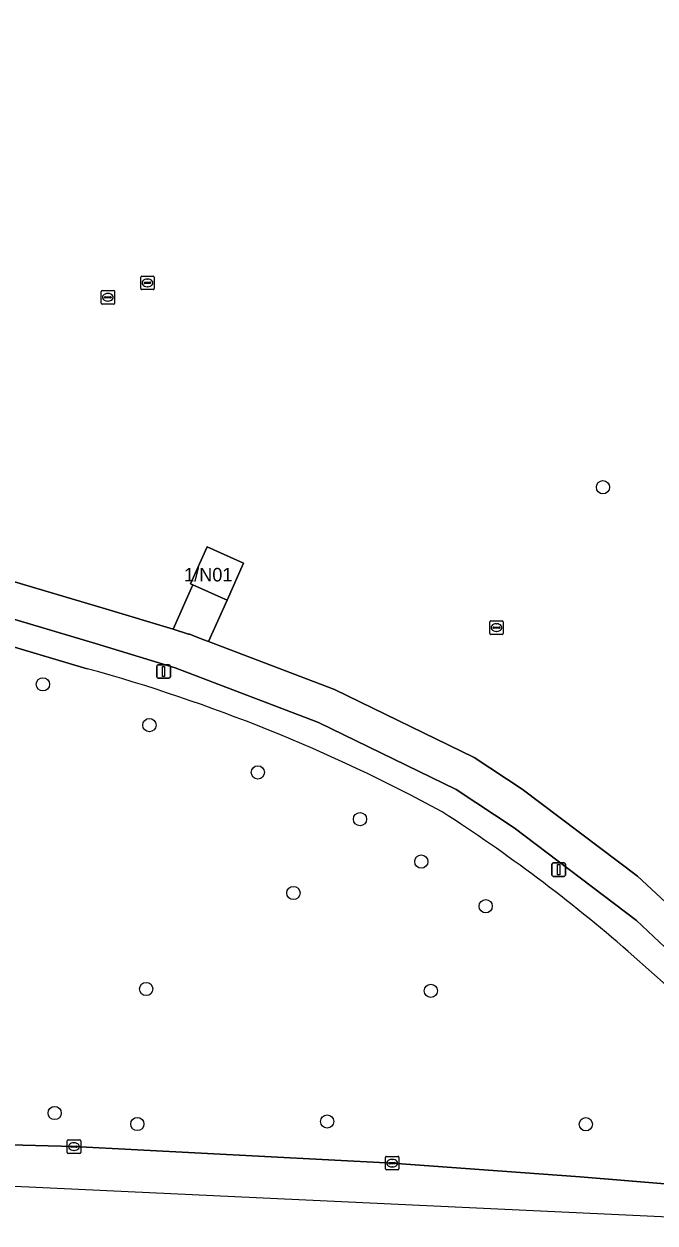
# Model space of a CAD drawing. Extents: x 162722 to 165104, y 384719 to 386284.
# Drawn here: x 162938.6 to 162985.2, y 385412.3 to 385500.8 of the extents above; entities that cross this region are included whole.
import ezdxf

# ---------------------------------------------------------------- set-up
doc = ezdxf.new("R2010")
doc.units = 0
for name, color, linetype in [('IMGEO_Boom', 7, 'Continuous'), ('IMGEO_Fietspad_gesloten', 7, 'Continuous'), ('IMGEO_Groenvoorziening', 7, 'Continuous'), ('IMGEO_Kolk', 7, 'Continuous'), ('IMGEO_Lichtmast', 7, 'Continuous'), ('IMGEO_Pand', 7, 'Continuous'), ('IMGEO_Pand_nummerreeks', 7, 'Continuous'), ('IMGEO_Rijbaan_lokaal_gesloten', 7, 'Continuous'), ('IMGEO_Rioolput', 7, 'Continuous'), ('IMGEO_Voetpad_open', 7, 'Continuous')]:
    doc.layers.add(name, color=color, linetype=linetype)

msp = doc.modelspace()

# ---------------------------------------------------------------- linework, layer by layer
at = {"layer": 'IMGEO_Boom'}
for centre in [(162981.364, 385466.639), (162940.046, 385452.098), (162947.902, 385449.09), (162955.899, 385445.6), (162963.439, 385442.146), (162967.961, 385439.015), (162958.524, 385436.7), (162972.712, 385435.723), (162947.662, 385429.617), (162968.661, 385429.479), (162940.911, 385420.464), (162947.01, 385419.651), (162961.012, 385419.837), (162980.098, 385419.635)]:
    msp.add_circle(centre, 0.489, dxfattribs=at)
at = {"layer": 'IMGEO_Fietspad_gesloten'}
for points in [[(162988.011, 385434.135), (162983.904, 385437.947), (162975.401, 385444.366), (162971.866, 385446.702), (162961.564, 385451.718), (162952.253, 385455.261), (162951.912, 385455.391), (162950.856, 385455.793), (162950.796, 385455.811), (162949.643, 385456.16), (162944.653, 385457.668), (162895.745, 385472.189), (162855.978, 385483.947), (162853.35, 385484.724), (162837.646, 385489.368)], [(162853.185, 385481.953), (162856.609, 385480.941), (162895.022, 385469.657), (162943.912, 385455.103), (162949.807, 385453.311), (162960.365, 385449.287), (162970.521, 385444.336), (162974.804, 385441.515), (162983.85, 385434.676), (162986.768, 385431.927)]]:
    msp.add_lwpolyline(points, dxfattribs=at)
at = {"layer": 'IMGEO_Groenvoorziening'}
for points in [[(162865.109, 385511.097), (162861.368, 385503.472), (162860.137, 385500), (162855.978, 385483.947), (162895.745, 385472.189), (162944.653, 385457.668), (162949.643, 385456.16), (162951.112, 385459.448), (162950.945, 385459.523), (162952.16, 385462.241), (162954.853, 385461.037), (162953.639, 385458.319), (162952.253, 385455.261), (162961.564, 385451.718), (162971.866, 385446.702), (162975.401, 385444.366), (162983.904, 385437.947), (162988.011, 385434.135), (162990.966, 385431.35)], [(162943.311, 385453.251), (162894.525, 385467.785), (162876.993, 385472.906), (162874.172, 385473.73), (162859.685, 385477.962)], [(162996.353, 385420.445), (162989.06, 385427.226), (162983.225, 385432.386)], [(162917.826, 385418.627), (162942.335, 385417.984), (162965.814, 385416.766), (162979.671, 385415.746), (162996.33, 385414.384)]]:
    msp.add_lwpolyline(points, dxfattribs=at)
for centre, radius, start, end in [((162910.339, 385333.669), 124.045, 61.5161, 74.58487), ((162903.89, 385341.064), 120.97, 49.0179, 57.15687)]:
    msp.add_arc(centre, radius, start, end, dxfattribs=at)
at = {"layer": 'IMGEO_Kolk'}
for p, q in [((162941.834, 385417.558), (162941.834, 385418.41)), ((162941.909, 385418.484), (162942.761, 385418.484)), ((162942.093, 385417.978), (162942.093, 385417.99)), ((162942.531, 385417.941), (162942.133, 385417.941)), ((162942.136, 385418.027), (162942.534, 385418.027)), ((162942.322, 385418.264), (162942.347, 385418.264)), ((162942.577, 385417.99), (162942.577, 385417.978)), ((162942.835, 385418.41), (162942.835, 385417.558)), ((162942.761, 385417.484), (162941.909, 385417.484)), ((162942.345, 385417.704), (162942.32, 385417.704)), ((162965.313, 385416.34), (162965.313, 385417.192)), ((162965.388, 385417.266), (162966.24, 385417.266)), ((162965.801, 385417.046), (162965.826, 385417.046)), ((162966.314, 385417.192), (162966.314, 385416.34)), ((162966.24, 385416.266), (162965.388, 385416.266)), ((162965.572, 385416.76), (162965.572, 385416.772)), ((162966.01, 385416.723), (162965.612, 385416.723)), ((162965.615, 385416.809), (162966.013, 385416.809)), ((162965.824, 385416.486), (162965.799, 385416.486)), ((162966.056, 385416.772), (162966.056, 385416.76))]:
    msp.add_line(p, q, dxfattribs=at)
for points in [[(162941.834, 385417.558), (162941.834, 385418.41)], [(162941.909, 385418.484), (162942.761, 385418.484)], [(162942.835, 385418.41), (162942.835, 385417.558)], [(162942.761, 385417.484), (162941.909, 385417.484)], [(162965.313, 385416.34), (162965.313, 385417.192)], [(162965.388, 385417.266), (162966.24, 385417.266)], [(162966.314, 385417.192), (162966.314, 385416.34)], [(162966.24, 385416.266), (162965.388, 385416.266)]]:
    msp.add_lwpolyline(points, dxfattribs=at)
for centre, radius, start, end in [((162941.911, 385418.408), 0.0765, 91.55205, 178.44795), ((162941.911, 385418.408), 0.0765, 91.55205, 178.44795), ((162942.133, 385417.987), 0.0403, 85.87752, 175.75265), ((162942.13, 385417.977), 0.0366, 178.93798, 274.71019), ((162942.534, 385417.984), 0.043, 264.86636, 352.45326), ((162942.538, 385417.989), 0.0386, 1.73085, 96.63898), ((162942.759, 385418.408), 0.0765, 1.55205, 88.44795), ((162942.759, 385418.408), 0.0765, 1.55205, 88.44795), ((162941.911, 385417.56), 0.0765, 181.55205, 268.44795), ((162941.911, 385417.56), 0.0765, 181.55205, 268.44795), ((162942.759, 385417.56), 0.0765, 271.55205, 358.44795), ((162942.759, 385417.56), 0.0765, 271.55205, 358.44795), ((162965.39, 385417.19), 0.0765, 91.55205, 178.44795), ((162965.39, 385417.19), 0.0765, 91.55205, 178.44795), ((162966.238, 385417.19), 0.0765, 1.55205, 88.44795), ((162966.238, 385417.19), 0.0765, 1.55205, 88.44795), ((162965.39, 385416.342), 0.0765, 181.55205, 268.44795), ((162965.39, 385416.342), 0.0765, 181.55205, 268.44795), ((162965.612, 385416.769), 0.0403, 85.87752, 175.75265), ((162965.609, 385416.759), 0.0366, 178.93798, 274.71019), ((162966.013, 385416.766), 0.043, 264.86636, 352.45326), ((162966.017, 385416.771), 0.0386, 1.73085, 96.63898), ((162966.238, 385416.342), 0.0765, 271.55205, 358.44795), ((162966.238, 385416.342), 0.0765, 271.55205, 358.44795)]:
    msp.add_arc(centre, radius, start, end, dxfattribs=at)
for centre, major_axis, ratio, start_param, end_param in [((162942.321, 385417.984), (-0.387, 0.002), 0.722429, 4.712389, 7.853982), ((162942.346, 385417.984), (-0.39, 0.002), 0.717154, 1.570796, 4.712389), ((162965.8, 385416.766), (-0.387, 0.002), 0.722429, 4.712389, 7.853982), ((162965.825, 385416.766), (-0.39, 0.002), 0.717154, 1.570796, 4.712389)]:
    msp.add_ellipse(centre, major_axis=major_axis, ratio=ratio, start_param=start_param, end_param=end_param, dxfattribs=at)
at = {"layer": 'IMGEO_Lichtmast'}
for p, q in [((162948.456, 385452.644), (162948.456, 385453.444)), ((162948.456, 385453.444), (162948.456, 385452.644)), ((162948.556, 385453.544), (162949.346, 385453.544)), ((162949.346, 385453.544), (162948.556, 385453.544)), ((162949.446, 385453.444), (162949.446, 385452.644)), ((162949.446, 385452.644), (162949.446, 385453.444)), ((162949.346, 385452.544), (162948.556, 385452.544)), ((162948.556, 385452.544), (162949.346, 385452.544)), ((162977.601, 385438.027), (162977.601, 385438.827)), ((162977.601, 385438.827), (162977.601, 385438.027)), ((162977.701, 385438.927), (162978.491, 385438.927)), ((162978.491, 385438.927), (162977.701, 385438.927)), ((162978.591, 385438.827), (162978.591, 385438.027)), ((162978.591, 385438.027), (162978.591, 385438.827)), ((162978.491, 385437.927), (162977.701, 385437.927)), ((162977.701, 385437.927), (162978.491, 385437.927))]:
    msp.add_line(p, q, dxfattribs=at)
for points in [[(162948.876, 385453.419), (162949.026, 385453.419), (162949.026, 385452.669), (162948.876, 385452.669), (162948.876, 385453.419)], [(162978.021, 385438.802), (162978.171, 385438.802), (162978.171, 385438.052), (162978.021, 385438.052), (162978.021, 385438.802)]]:
    msp.add_lwpolyline(points, dxfattribs=at)
for centre, start, end in [((162948.556, 385453.444), 90, 180), ((162948.556, 385453.444), 90, 180), ((162949.346, 385453.444), 0, 90), ((162949.346, 385453.444), 360, 90), ((162948.556, 385452.644), 180, 270), ((162948.556, 385452.644), 180, 270), ((162949.346, 385452.644), 270, 0), ((162949.346, 385452.644), 270, 0), ((162977.701, 385438.827), 90, 180), ((162977.701, 385438.827), 90, 180), ((162978.491, 385438.827), 0, 90), ((162978.491, 385438.827), 360, 90), ((162977.701, 385438.027), 180, 270), ((162977.701, 385438.027), 180, 270), ((162978.491, 385438.027), 270, 0), ((162978.491, 385438.027), 270, 0)]:
    msp.add_arc(centre, 0.1, start, end, dxfattribs=at)
at = {"layer": 'IMGEO_Pand'}
msp.add_lwpolyline([(162953.639, 385458.319), (162954.853, 385461.037), (162952.16, 385462.241), (162950.945, 385459.523), (162951.112, 385459.448)], close=True, dxfattribs=at)
at = {"layer": 'IMGEO_Rijbaan_lokaal_gesloten'}
msp.add_lwpolyline([(162844.549, 385414.031), (162850.043, 385414.294), (162854.386, 385414.493), (162858.57, 385414.681), (162858.583, 385414.682), (162892.809, 385417.188), (162996.163, 385412.347), (162996.163, 385412.347), (162996.33, 385414.384), (162979.671, 385415.746), (162965.814, 385416.766), (162942.335, 385417.984), (162917.826, 385418.627)], dxfattribs=at)
at = {"layer": 'IMGEO_Rioolput'}
for p, q in [((162947.259, 385481.296), (162947.259, 385482.148)), ((162947.334, 385482.222), (162948.186, 385482.222)), ((162947.518, 385481.716), (162947.518, 385481.728)), ((162947.956, 385481.679), (162947.558, 385481.679)), ((162947.561, 385481.765), (162947.959, 385481.765)), ((162947.747, 385482.002), (162947.772, 385482.002)), ((162948.002, 385481.728), (162948.002, 385481.716)), ((162948.26, 385482.148), (162948.26, 385481.296)), ((162944.337, 385480.232), (162944.337, 385481.084)), ((162944.412, 385481.158), (162945.264, 385481.158)), ((162944.596, 385480.652), (162944.596, 385480.664)), ((162945.034, 385480.615), (162944.636, 385480.615)), ((162944.639, 385480.701), (162945.037, 385480.701)), ((162944.825, 385480.938), (162944.85, 385480.938)), ((162945.08, 385480.664), (162945.08, 385480.652)), ((162945.338, 385481.084), (162945.338, 385480.232)), ((162948.186, 385481.222), (162947.334, 385481.222)), ((162947.77, 385481.442), (162947.745, 385481.442)), ((162945.264, 385480.158), (162944.412, 385480.158)), ((162944.848, 385480.378), (162944.823, 385480.378)), ((162973.083, 385456.783), (162973.935, 385456.783)), ((162973.008, 385455.857), (162973.008, 385456.709)), ((162973.267, 385456.277), (162973.267, 385456.289)), ((162973.705, 385456.24), (162973.307, 385456.24)), ((162973.31, 385456.326), (162973.708, 385456.326)), ((162973.519, 385456.003), (162973.494, 385456.003)), ((162973.496, 385456.563), (162973.521, 385456.563)), ((162973.751, 385456.289), (162973.751, 385456.277)), ((162974.009, 385456.709), (162974.009, 385455.857)), ((162973.935, 385455.783), (162973.083, 385455.783))]:
    msp.add_line(p, q, dxfattribs=at)
for points in [[(162947.259, 385481.296), (162947.259, 385482.148)], [(162947.334, 385482.222), (162948.186, 385482.222)], [(162948.26, 385482.148), (162948.26, 385481.296)], [(162944.337, 385480.232), (162944.337, 385481.084)], [(162944.412, 385481.158), (162945.264, 385481.158)], [(162945.338, 385481.084), (162945.338, 385480.232)], [(162948.186, 385481.222), (162947.334, 385481.222)], [(162945.264, 385480.158), (162944.412, 385480.158)], [(162973.083, 385456.783), (162973.935, 385456.783)], [(162973.008, 385455.857), (162973.008, 385456.709)], [(162974.009, 385456.709), (162974.009, 385455.857)], [(162973.935, 385455.783), (162973.083, 385455.783)]]:
    msp.add_lwpolyline(points, dxfattribs=at)
for centre, radius, start, end in [((162947.336, 385482.146), 0.0765, 91.55205, 178.44795), ((162947.336, 385482.146), 0.0765, 91.55205, 178.44795), ((162947.558, 385481.725), 0.0403, 85.87752, 175.75265), ((162947.555, 385481.715), 0.0366, 178.93798, 274.71019), ((162947.959, 385481.722), 0.043, 264.86636, 352.45326), ((162947.963, 385481.727), 0.0386, 1.73085, 96.63898), ((162948.184, 385482.146), 0.0765, 1.55205, 88.44795), ((162948.184, 385482.146), 0.0765, 1.55205, 88.44795), ((162944.414, 385481.082), 0.0765, 91.55205, 178.44795), ((162944.414, 385481.082), 0.0765, 91.55205, 178.44795), ((162944.636, 385480.661), 0.0403, 85.87752, 175.75265), ((162944.633, 385480.651), 0.0366, 178.93798, 274.71019), ((162945.037, 385480.658), 0.043, 264.86636, 352.45326), ((162945.041, 385480.663), 0.0386, 1.73085, 96.63898), ((162945.262, 385481.082), 0.0765, 1.55205, 88.44795), ((162945.262, 385481.082), 0.0765, 1.55205, 88.44795), ((162947.336, 385481.298), 0.0765, 181.55205, 268.44795), ((162947.336, 385481.298), 0.0765, 181.55205, 268.44795), ((162948.184, 385481.298), 0.0765, 271.55205, 358.44795), ((162948.184, 385481.298), 0.0765, 271.55205, 358.44795), ((162944.414, 385480.234), 0.0765, 181.55205, 268.44795), ((162944.414, 385480.234), 0.0765, 181.55205, 268.44795), ((162945.262, 385480.234), 0.0765, 271.55205, 358.44795), ((162945.262, 385480.234), 0.0765, 271.55205, 358.44795), ((162973.085, 385456.707), 0.0765, 91.55205, 178.44795), ((162973.085, 385456.707), 0.0765, 91.55205, 178.44795), ((162973.933, 385456.707), 0.0765, 1.55205, 88.44795), ((162973.933, 385456.707), 0.0765, 1.55205, 88.44795), ((162973.085, 385455.859), 0.0765, 181.55205, 268.44795), ((162973.085, 385455.859), 0.0765, 181.55205, 268.44795), ((162973.307, 385456.286), 0.0403, 85.87752, 175.75265), ((162973.304, 385456.276), 0.0366, 178.93798, 274.71019), ((162973.708, 385456.283), 0.043, 264.86636, 352.45326), ((162973.712, 385456.288), 0.0386, 1.73085, 96.63898), ((162973.933, 385455.859), 0.0765, 271.55205, 358.44795), ((162973.933, 385455.859), 0.0765, 271.55205, 358.44795)]:
    msp.add_arc(centre, radius, start, end, dxfattribs=at)
for centre, major_axis, ratio, start_param, end_param in [((162947.746, 385481.722), (-0.387, 0.002), 0.722429, 4.712389, 7.853982), ((162947.771, 385481.722), (-0.39, 0.002), 0.717154, 1.570796, 4.712389), ((162944.824, 385480.658), (-0.387, 0.002), 0.722429, 4.712389, 7.853982), ((162944.849, 385480.658), (-0.39, 0.002), 0.717154, 1.570796, 4.712389), ((162973.495, 385456.283), (-0.387, 0.002), 0.722429, 4.712389, 7.853982), ((162973.52, 385456.283), (-0.39, 0.002), 0.717154, 1.570796, 4.712389)]:
    msp.add_ellipse(centre, major_axis=major_axis, ratio=ratio, start_param=start_param, end_param=end_param, dxfattribs=at)
at = {"layer": 'IMGEO_Voetpad_open'}
for points in [[(162998.921, 385420.681), (162986.768, 385431.927), (162983.85, 385434.676), (162974.804, 385441.515), (162970.521, 385444.336), (162960.365, 385449.287), (162949.807, 385453.311), (162943.912, 385455.103), (162895.022, 385469.657), (162856.609, 385480.941)], [(162859.685, 385477.962), (162874.172, 385473.73), (162876.993, 385472.906), (162894.525, 385467.785), (162943.311, 385453.251)], [(162983.225, 385432.386), (162989.06, 385427.226), (162996.353, 385420.445)]]:
    msp.add_lwpolyline(points, dxfattribs=at)
msp.add_lwpolyline([(162953.639, 385458.319), (162951.112, 385459.448), (162949.643, 385456.16), (162950.796, 385455.811), (162950.856, 385455.793), (162951.912, 385455.391), (162952.253, 385455.261)], close=True, dxfattribs=at)
for centre, radius, start, end in [((162910.339, 385333.669), 124.045, 61.5161, 74.58487), ((162903.89, 385341.064), 120.97, 49.0179, 57.15687)]:
    msp.add_arc(centre, radius, start, end, dxfattribs=at)

# ---------------------------------------------------------------- texts
at = {"layer": 'IMGEO_Pand_nummerreeks'}
msp.add_text('1/N01', height=1, dxfattribs=at).set_placement((162950.46, 385459.69))

doc.saveas('drawing.dxf')
